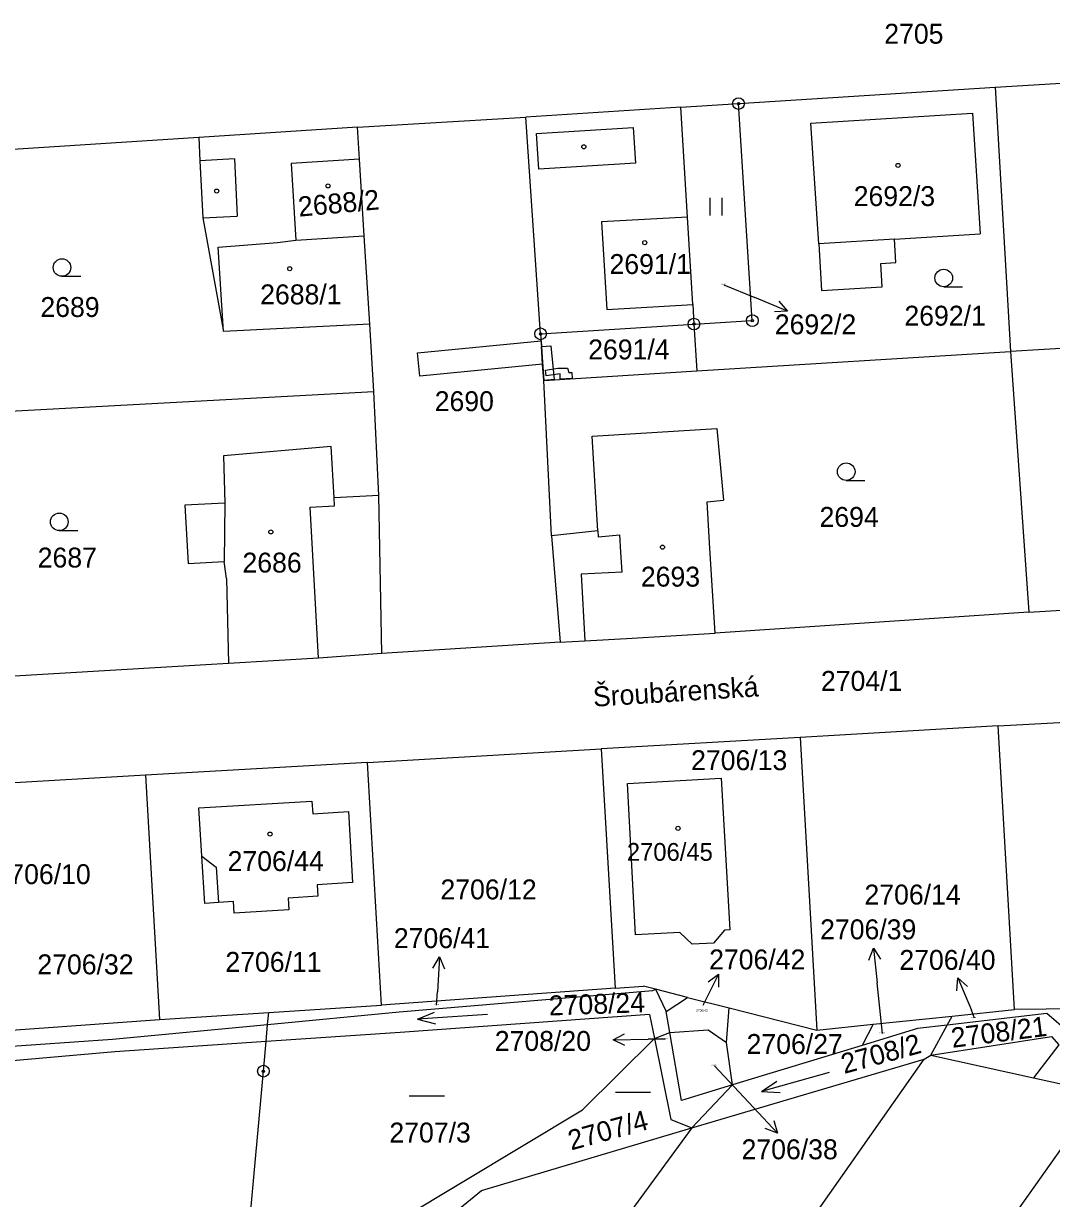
# Model space of a CAD drawing. Extents: x -755819 to -753140, y -1169796 to -1166000.
# Drawn here: x -754138.8 to -754051, y -1168698.3 to -1168598 of the extents above; entities that cross this region are included whole.
import ezdxf

# ---------------------------------------------------------------- set-up
doc = ezdxf.new("R2010")
doc.units = 0
for name, color, linetype in [('Vrstva 1', 7, 'Continuous'), ('Vrstva 15', 7, 'Continuous'), ('Vrstva 16', 7, 'Continuous'), ('Vrstva 18', 7, 'Continuous'), ('Vrstva 19', 7, 'Continuous'), ('Vrstva 24', 7, 'Continuous'), ('Vrstva 25', 7, 'Continuous'), ('Vrstva 27', 7, 'Continuous'), ('Vrstva 4', 7, 'Continuous'), ('Vrstva 6', 7, 'Continuous')]:
    doc.layers.add(name, color=color, linetype=linetype)

msp = doc.modelspace()

# ---------------------------------------------------------------- linework, layer by layer
at = {"layer": 'Vrstva 1'}
for p, q in [((-754055.79, -1168603.42), (-754030.33, -1168601.8)), ((-754077.72, -1168604.81), (-754055.79, -1168603.42)), ((-754055.79, -1168603.42), (-754054.48, -1168625.99)), ((-754082.66, -1168605.12), (-754095.88, -1168605.96)), ((-754082.66, -1168605.12), (-754077.72, -1168604.81)), ((-754082.09, -1168614.5), (-754082.66, -1168605.12)), ((-754076.54, -1168623.34), (-754077.72, -1168604.81)), ((-754110.27, -1168606.83), (-754095.88, -1168605.96)), ((-754094.63, -1168624.47), (-754095.88, -1168605.96)), ((-754071.53, -1168606.47), (-754057.72, -1168605.62)), ((-754070.87, -1168616.78), (-754071.53, -1168606.47)), ((-754057.72, -1168605.62), (-754057.07, -1168615.94)), ((-754110.27, -1168606.83), (-754123.83, -1168607.71)), ((-754110.1, -1168609.56), (-754110.27, -1168606.83)), ((-754123.83, -1168607.71), (-754150.61, -1168609.44)), ((-754123.83, -1168607.71), (-754123.73, -1168609.69)), ((-754110.1, -1168609.56), (-754115.94, -1168609.93)), ((-754109.69, -1168616.11), (-754110.1, -1168609.56)), ((-754123.73, -1168609.69), (-754123.49, -1168614.56)), ((-754115.94, -1168609.93), (-754115.53, -1168616.47)), ((-754123.49, -1168614.56), (-754121.72, -1168624.27)), ((-754081.63, -1168621.97), (-754082.09, -1168614.5)), ((-754115.53, -1168616.47), (-754109.69, -1168616.11)), ((-754109.21, -1168623.63), (-754109.69, -1168616.11)), ((-754064.4, -1168616.39), (-754057.07, -1168615.94)), ((-754064.28, -1168618.38), (-754064.4, -1168616.39)), ((-754070.87, -1168616.78), (-754070.63, -1168620.77)), ((-754065.56, -1168618.46), (-754064.28, -1168618.38)), ((-754065.44, -1168620.46), (-754065.56, -1168618.46)), ((-754070.63, -1168620.77), (-754065.44, -1168620.46)), ((-754081.63, -1168621.97), (-754081.53, -1168623.64)), ((-754109.21, -1168623.63), (-754116.6, -1168624.01)), ((-754108.86, -1168629.4), (-754109.21, -1168623.63)), ((-754094.63, -1168624.47), (-754081.53, -1168623.64)), ((-754081.53, -1168623.64), (-754076.54, -1168623.34)), ((-754081.53, -1168623.64), (-754081.28, -1168627.64)), ((-754116.6, -1168624.01), (-754121.72, -1168624.27)), ((-754094.63, -1168624.47), (-754094.36, -1168628.44)), ((-754030.66, -1168624.51), (-754054.48, -1168625.99)), ((-754081.28, -1168627.64), (-754054.48, -1168625.99)), ((-754054.48, -1168625.99), (-754052.93, -1168648.23)), ((-754094.36, -1168628.44), (-754081.28, -1168627.64)), ((-754093.7, -1168641.71), (-754094.36, -1168628.44)), ((-754149.44, -1168631.58), (-754108.86, -1168629.4)), ((-754108.44, -1168638.28), (-754108.86, -1168629.4)), ((-754090.22, -1168633.2), (-754079.56, -1168632.54)), ((-754079.56, -1168632.54), (-754078.99, -1168638.68)), ((-754089.75, -1168641.29), (-754090.22, -1168633.2)), ((-754112.51, -1168634.1), (-754121.7, -1168634.88)), ((-754112.27, -1168638.47), (-754112.51, -1168634.1)), ((-754121.7, -1168634.88), (-754121.6, -1168638.92)), ((-754108.44, -1168638.28), (-754112.27, -1168638.47)), ((-754108.19, -1168651.75), (-754108.44, -1168638.28)), ((-754080.39, -1168638.8), (-754078.99, -1168638.68)), ((-754121.6, -1168638.92), (-754125.01, -1168639.09)), ((-754125.01, -1168639.09), (-754124.73, -1168644.08)), ((-754080.18, -1168642.8), (-754080.39, -1168638.8)), ((-754089.75, -1168641.29), (-754093.7, -1168641.71)), ((-754093.7, -1168641.71), (-754092.96, -1168650.78)), ((-754079.72, -1168650.03), (-754080.18, -1168642.8)), ((-754124.73, -1168644.08), (-754121.66, -1168643.91)), ((-754121.45, -1168645.35), (-754121.66, -1168643.91)), ((-754121.45, -1168645.35), (-754121.27, -1168652.61)), ((-754052.93, -1168648.23), (-754036.43, -1168647.26)), ((-754052.93, -1168648.23), (-754079.72, -1168650.03)), ((-754092.96, -1168650.78), (-754090.84, -1168650.67)), ((-754090.84, -1168650.67), (-754087.3, -1168650.49)), ((-754087.3, -1168650.49), (-754079.72, -1168650.03)), ((-754108.19, -1168651.75), (-754113.6, -1168652.15)), ((-754092.96, -1168650.78), (-754108.19, -1168651.75)), ((-754121.27, -1168652.61), (-754147.88, -1168654.2)), ((-754113.6, -1168652.15), (-754121.27, -1168652.61)), ((-754055.53, -1168657.95), (-754039.55, -1168657.03)), ((-754055.53, -1168657.95), (-754072.46, -1168658.93)), ((-754054.15, -1168682.15), (-754055.53, -1168657.95)), ((-754072.46, -1168658.93), (-754089.44, -1168659.91)), ((-754072.46, -1168658.93), (-754071.02, -1168683.93)), ((-754109.4, -1168661.06), (-754089.44, -1168659.91)), ((-754089.44, -1168659.91), (-754088.25, -1168680.34)), ((-754109.4, -1168661.06), (-754128.37, -1168662.15)), ((-754108.21, -1168681.79), (-754109.4, -1168661.06)), ((-754128.37, -1168662.15), (-754147.33, -1168663.25)), ((-754128.37, -1168662.15), (-754127.17, -1168683)), ((-754087.2, -1168662.85), (-754079.19, -1168662.41)), ((-754079.19, -1168662.41), (-754078.47, -1168675.36)), ((-754086.51, -1168675.79), (-754087.2, -1168662.85)), ((-754123.82, -1168664.94), (-754114.16, -1168664.38)), ((-754114.16, -1168664.38), (-754114.09, -1168665.45)), ((-754123.56, -1168669.05), (-754123.82, -1168664.94)), ((-754114.09, -1168665.45), (-754111.04, -1168665.26)), ((-754111.04, -1168665.26), (-754110.68, -1168671.32)), ((-754123.3, -1168673.1), (-754123.56, -1168669.05)), ((-754110.68, -1168671.32), (-754113.72, -1168671.5)), ((-754113.72, -1168671.5), (-754113.66, -1168672.49)), ((-754113.66, -1168672.49), (-754116.19, -1168672.65)), ((-754116.19, -1168672.65), (-754116.13, -1168673.64)), ((-754122.14, -1168673.02), (-754123.3, -1168673.1)), ((-754120.86, -1168672.94), (-754122.14, -1168673.02)), ((-754120.8, -1168673.93), (-754120.86, -1168672.94)), ((-754116.13, -1168673.64), (-754120.8, -1168673.93)), ((-754082.72, -1168675.59), (-754086.51, -1168675.79)), ((-754081.67, -1168676.57), (-754082.72, -1168675.59)), ((-754078.92, -1168675.39), (-754079.86, -1168676.48)), ((-754078.47, -1168675.36), (-754078.92, -1168675.39)), ((-754079.86, -1168676.48), (-754081.67, -1168676.57)), ((-754088.25, -1168680.34), (-754108.21, -1168681.79)), ((-754106.72, -1168682.35), (-754085.04, -1168680.54)), ((-754088.25, -1168680.34), (-754085.83, -1168680.17)), ((-754084.81, -1168680.43), (-754085.83, -1168680.17)), ((-754085.04, -1168680.54), (-754084.81, -1168680.43)), ((-754082.09, -1168681.12), (-754084.81, -1168680.43)), ((-754117.85, -1168682.4), (-754108.21, -1168681.79)), ((-754083.9, -1168682.33), (-754082.09, -1168681.12)), ((-754082.09, -1168681.12), (-754078.53, -1168682.02)), ((-754127.17, -1168683), (-754117.85, -1168682.4)), ((-754117.94, -1168683.43), (-754106.72, -1168682.35)), ((-754085.33, -1168682.57), (-754106.61, -1168684.13)), ((-754085.33, -1168682.57), (-754084.91, -1168684.62)), ((-754083.59, -1168684.11), (-754083.9, -1168682.33)), ((-754078.53, -1168682.02), (-754071.02, -1168683.93)), ((-754066.22, -1168683.42), (-754059.46, -1168682.71)), ((-754051.39, -1168682.49), (-754059.89, -1168683.49)), ((-754059.46, -1168682.71), (-754054.15, -1168682.15)), ((-754047.98, -1168682.09), (-754054.15, -1168682.15)), ((-754049.53, -1168684.1), (-754051.39, -1168682.49)), ((-754146.12, -1168684.39), (-754127.17, -1168683)), ((-754131.19, -1168684.7), (-754117.94, -1168683.43)), ((-754071.02, -1168683.93), (-754066.22, -1168683.42)), ((-754062.43, -1168683.79), (-754067.15, -1168685.23)), ((-754059.89, -1168683.49), (-754062.43, -1168683.79)), ((-754154.43, -1168686.3), (-754131.19, -1168684.7)), ((-754106.61, -1168684.13), (-754118.07, -1168684.9)), ((-754084.91, -1168684.62), (-754083.49, -1168691.55)), ((-754082.59, -1168689.92), (-754083.59, -1168684.11)), ((-754130.98, -1168685.76), (-754154.32, -1168687.8)), ((-754118.07, -1168684.9), (-754130.98, -1168685.76)), ((-754118.3, -1168687.42), (-754118.07, -1168684.9)), ((-754067.15, -1168685.23), (-754078.22, -1168688.59)), ((-754105.8, -1168748.75), (-754061.85, -1168686.4)), ((-754081.72, -1168692.26), (-754061.85, -1168686.4)), ((-754061.85, -1168686.4), (-754061.3, -1168686.05)), ((-754061.3, -1168686.05), (-754052.53, -1168687.98)), ((-754119.75, -1168703.46), (-754118.3, -1168687.42)), ((-754078.22, -1168688.59), (-754082.59, -1168689.92)), ((-754052.53, -1168687.98), (-754046.75, -1168689.25)), ((-754094.54, -1168756.59), (-754046.75, -1168689.25)), ((-754083.49, -1168691.55), (-754081.72, -1168692.26)), ((-754081.72, -1168692.26), (-754124.16, -1168750.33)), ((-754099.68, -1168697.61), (-754081.72, -1168692.26)), ((-754113.45, -1168708.82), (-754099.68, -1168697.61))]:
    msp.add_line(p, q, dxfattribs=at)
at = {"layer": 'Vrstva 16'}
for p, q in [((-754078.96, -1168620.3), (-754076.32, -1168621.38)), ((-754073.55, -1168622.52), (-754076.32, -1168621.38)), ((-754103.26, -1168677.66), (-754103.44, -1168680.65)), ((-754066.2, -1168676.91), (-754065.89, -1168679.89)), ((-754079.42, -1168679.13), (-754080.78, -1168681.8)), ((-754059, -1168679.46), (-754057.83, -1168682.22)), ((-754103.51, -1168681.78), (-754103.44, -1168680.65)), ((-754065.43, -1168684.19), (-754065.89, -1168679.89)), ((-754057.55, -1168682.89), (-754057.83, -1168682.22)), ((-754088.44, -1168684.75), (-754085.44, -1168684.7)), ((-754083.95, -1168684.68), (-754085.44, -1168684.7)), ((-754079.76, -1168686.96), (-754076.43, -1168690.51)), ((-754074.38, -1168692.7), (-754076.43, -1168690.51))]:
    msp.add_line(p, q, dxfattribs=at)
for points in [[(-754074.28, -1168621.68), (-754073.55, -1168622.52), (-754074.66, -1168622.6)], [(-754103.82, -1168678.62), (-754103.26, -1168677.66), (-754102.82, -1168678.68)], [(-754066.6, -1168677.95), (-754066.2, -1168676.91), (-754065.6, -1168677.85)], [(-754080.32, -1168679.79), (-754079.42, -1168679.13), (-754079.43, -1168680.25)], [(-754059.07, -1168680.57), (-754059, -1168679.46), (-754058.15, -1168680.18)], [(-754087.43, -1168685.23), (-754088.44, -1168684.75), (-754087.45, -1168684.23)], [(-754074.7, -1168691.62), (-754074.38, -1168692.7), (-754075.43, -1168692.31)]]:
    msp.add_lwpolyline(points, dxfattribs=at)
at = {"layer": 'Vrstva 24'}
for centre, radius in [((-754077.72, -1168604.81), 0.5), ((-754077.72, -1168604.81), 0.1), ((-754081.53, -1168623.64), 0.5), ((-754081.53, -1168623.64), 0.1), ((-754076.54, -1168623.34), 0.5), ((-754076.54, -1168623.34), 0.1), ((-754094.63, -1168624.47), 0.5), ((-754094.63, -1168624.47), 0.1), ((-754118.3, -1168687.42), 0.5), ((-754118.3, -1168687.42), 0.1)]:
    msp.add_circle(centre, radius, dxfattribs=at)
at = {"layer": 'Vrstva 25'}
for p, q in [((-754080.13, -1168614.37), (-754080.13, -1168612.87)), ((-754079.13, -1168614.37), (-754079.13, -1168612.87)), ((-754135.51, -1168619.56), (-754133.91, -1168619.56)), ((-754060.19, -1168620.45), (-754058.59, -1168620.45)), ((-754068.52, -1168636.99), (-754066.92, -1168636.99)), ((-754135.74, -1168641.27), (-754134.14, -1168641.27)), ((-754105.84, -1168689.52), (-754102.84, -1168689.52)), ((-754088.23, -1168689.2), (-754085.23, -1168689.2))]:
    msp.add_line(p, q, dxfattribs=at)
for points in [[(-754105.14, -1168682.97), (-754103.68, -1168682.38)], [(-754099.16, -1168682.59), (-754105.14, -1168682.97), (-754103.61, -1168683.38)], [(-754069.97, -1168687.52), (-754075.75, -1168689.16), (-754074.17, -1168689.23)], [(-754075.75, -1168689.16), (-754074.44, -1168688.27)]]:
    msp.add_lwpolyline(points, dxfattribs=at)
for centre, radius in [((-754090.93, -1168608.5), 0.175), ((-754064.1, -1168610.09), 0.175), ((-754122.29, -1168612.28), 0.175), ((-754112.78, -1168611.84), 0.175), ((-754085.73, -1168616.69), 0.175), ((-754135.51, -1168618.81), 0.75), ((-754116.05, -1168618.91), 0.175), ((-754060.19, -1168619.7), 0.75), ((-754068.52, -1168636.24), 0.75), ((-754135.74, -1168640.52), 0.75), ((-754117.67, -1168641.38), 0.175), ((-754084.21, -1168642.68), 0.175), ((-754082.89, -1168666.69), 0.175), ((-754117.74, -1168667.18), 0.175)]:
    msp.add_circle(centre, radius, dxfattribs=at)
at = {"layer": 'Vrstva 27'}
for p, q in [((-754105.15, -1168626.1), (-754094.59, -1168625.07)), ((-754094.59, -1168625.07), (-754094.56, -1168625.56)), ((-754094.56, -1168625.56), (-754093.75, -1168625.48)), ((-754094.56, -1168625.56), (-754094.45, -1168627.06)), ((-754094.45, -1168627.06), (-754094.56, -1168625.56)), ((-754093.75, -1168625.48), (-754093.46, -1168628.38)), ((-754104.95, -1168628.09), (-754105.15, -1168626.1)), ((-754094.45, -1168627.06), (-754104.95, -1168628.09)), ((-754094.36, -1168628.44), (-754094.45, -1168627.06)), ((-754094.21, -1168627.56), (-754093.15, -1168627.41)), ((-754094.14, -1168628.05), (-754094.21, -1168627.56)), ((-754093.15, -1168627.41), (-754092.34, -1168627.4)), ((-754092.34, -1168627.4), (-754092.21, -1168627.77)), ((-754093.46, -1168628.38), (-754094.36, -1168628.44)), ((-754092.96, -1168627.89), (-754094.14, -1168628.05)), ((-754092.94, -1168628.35), (-754092.96, -1168627.89)), ((-754091.94, -1168628.29), (-754092.94, -1168628.35)), ((-754092.21, -1168627.77), (-754091.97, -1168627.76)), ((-754091.97, -1168627.76), (-754091.94, -1168628.29))]:
    msp.add_line(p, q, dxfattribs=at)
at = {"layer": 'Vrstva 4'}
for p, q in [((-754094.97, -1168607.38), (-754086.71, -1168606.84)), ((-754094.77, -1168610.42), (-754094.97, -1168607.38)), ((-754086.71, -1168606.84), (-754086.51, -1168609.89)), ((-754120.77, -1168609.54), (-754123.73, -1168609.69)), ((-754120.77, -1168609.54), (-754120.53, -1168614.41)), ((-754086.51, -1168609.89), (-754094.77, -1168610.42)), ((-754123.49, -1168614.56), (-754120.53, -1168614.41)), ((-754082.09, -1168614.5), (-754089.41, -1168614.92)), ((-754089.41, -1168614.92), (-754088.98, -1168622.39)), ((-754117.11, -1168616.67), (-754115.53, -1168616.47)), ((-754064.4, -1168616.39), (-754070.87, -1168616.78)), ((-754122.16, -1168617.06), (-754117.11, -1168616.67)), ((-754121.72, -1168624.27), (-754122.16, -1168617.06)), ((-754088.98, -1168622.39), (-754081.63, -1168621.97)), ((-754112.23, -1168639.15), (-754112.27, -1168638.47)), ((-754121.6, -1168638.92), (-754121.66, -1168643.91)), ((-754114.31, -1168639.26), (-754112.23, -1168639.15)), ((-754113.6, -1168652.15), (-754114.31, -1168639.26)), ((-754089.75, -1168641.29), (-754089.72, -1168641.79)), ((-754089.72, -1168641.79), (-754087.87, -1168641.63)), ((-754087.77, -1168643.1), (-754087.87, -1168641.63)), ((-754087.66, -1168644.82), (-754087.77, -1168643.1)), ((-754087.66, -1168644.82), (-754091.16, -1168644.99)), ((-754091.16, -1168644.99), (-754090.84, -1168650.67)), ((-754123.56, -1168669.05), (-754122.33, -1168669.99)), ((-754122.33, -1168669.99), (-754122.14, -1168673.02)), ((-754084.81, -1168680.43), (-754083.9, -1168682.33)), ((-754061.3, -1168686.05), (-754050.99, -1168684.45)), ((-754050.99, -1168684.45), (-754050.36, -1168685.17))]:
    msp.add_line(p, q, dxfattribs=at)
at = {"layer": 'Vrstva 6'}
for p, q in [((-754117.94, -1168683.43), (-754117.85, -1168682.4)), ((-754078.75, -1168684.96), (-754078.53, -1168682.02)), ((-754059.89, -1168683.49), (-754059.46, -1168682.71)), ((-754118.07, -1168684.9), (-754117.94, -1168683.43)), ((-754066.22, -1168683.42), (-754067.15, -1168685.23)), ((-754061.3, -1168686.05), (-754059.89, -1168683.49)), ((-754091.05, -1168690.72), (-754084.91, -1168684.62)), ((-754084.91, -1168684.62), (-754083.59, -1168684.11)), ((-754083.59, -1168684.11), (-754080.3, -1168683.9)), ((-754080.3, -1168683.9), (-754078.75, -1168684.96)), ((-754078.22, -1168688.59), (-754078.75, -1168684.96)), ((-754050.36, -1168685.17), (-754052.53, -1168687.98)), ((-754081.72, -1168692.26), (-754078.22, -1168688.59)), ((-754106.54, -1168700.02), (-754091.05, -1168690.72))]:
    msp.add_line(p, q, dxfattribs=at)

# ---------------------------------------------------------------- texts
at = {"layer": 'Vrstva 15'}
msp.add_text('Šroubárenská', height=1.7, rotation=3.6096, dxfattribs=at).set_placement((-754090.1, -1168656.31))
at = {"layer": 'Vrstva 16'}
for s, p in [('2692/2', (-754074.62, -1168624.51)), ('2706/39', (-754070.75, -1168676.16)), ('2706/41', (-754107.16, -1168676.91)), ('2706/32', (-754137.61, -1168679.15)), ('2706/42', (-754080.23, -1168678.73)), ('2706/40', (-754063.98, -1168678.77)), ('2708/20', (-754098.54, -1168685.69)), ('2706/38', (-754077.46, -1168694.94))]:
    msp.add_text(s, height=1.7, dxfattribs=at).set_placement(p)
at = {"layer": 'Vrstva 18'}
for s, height, p in [('2705', 1.7, (-754065.27, -1168599.7)), ('2692/2', 0.1, (-754079.21, -1168620.3)), ('2689', 1.7, (-754137.35, -1168623.03)), ('2692/1', 1.7, (-754063.55, -1168623.77)), ('2691/4', 1.7, (-754090.56, -1168626.65)), ('2690', 1.7, (-754103.67, -1168631.07)), ('2694', 1.7, (-754070.8, -1168640.95)), ('2687', 1.7, (-754137.58, -1168644.42)), ('2704/1', 1.7, (-754070.68, -1168654.95)), ('2706/13', 1.7, (-754081.77, -1168661.72)), ('2706/10', 1.7, (-754141.27, -1168671.45)), ('2706/12', 1.7, (-754103.18, -1168672.75)), ('2706/14', 1.7, (-754066.96, -1168673.19)), ('2706/11', 1.7, (-754121.55, -1168678.94)), ('2706/41', 0.1, (-754103.78, -1168681.78)), ('2706/42', 0.2, (-754081.34, -1168682.34)), ('2706/40', 0.1, (-754057.84, -1168682.89)), ('2708/20', 0.1, (-754084.24, -1168684.68)), ('2706/27', 1.7, (-754077.03, -1168685.95)), ('2706/39', 0.1, (-754065.72, -1168684.19)), ('2706/38', 0.1, (-754080.05, -1168686.96)), ('2707/3', 1.7, (-754107.54, -1168693.51))]:
    msp.add_text(s, height=height, dxfattribs=at).set_placement(p)
for s, rotation, p in [('2708/24', 2.0054, (-754093.89, -1168682.67)), ('2708/21', 7.2193, (-754059.45, -1168685.43)), ('2708/2', 15.298, (-754068.69, -1168687.66)), ('2707/4', 15.298, (-754092.01, -1168694.19))]:
    msp.add_text(s, height=1.7, rotation=rotation, dxfattribs=at).set_placement(p)
at = {"layer": 'Vrstva 19'}
msp.add_text('2688/2', height=1.7, rotation=5.2139, dxfattribs=at).set_placement((-754115.26, -1168614.47))
for s, height, p in [('2692/3', 1.7, (-754067.88, -1168613.56)), ('2691/1', 1.7, (-754088.74, -1168619.36)), ('2688/1', 1.7, (-754118.58, -1168621.95)), ('2686', 1.7, (-754120.09, -1168644.85)), ('2693', 1.7, (-754086.06, -1168646.05)), ('2706/44', 1.7, (-754121.36, -1168670.33)), ('2706/45', 1.52, (-754087.26, -1168669.46))]:
    msp.add_text(s, height=height, dxfattribs=at).set_placement(p)

doc.saveas('drawing.dxf')
